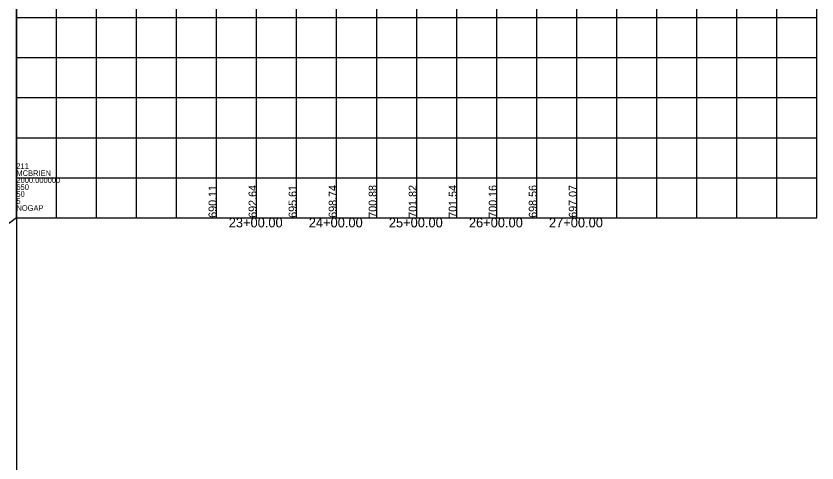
# Model space of a CAD drawing. Extents: x -7164 to 2214450, y -19642 to 253469.
# Drawn here: x -1 to 1000, y -9306 to -8748 of the extents above; entities that cross this region are included whole.
import ezdxf

# ---------------------------------------------------------------- set-up
doc = ezdxf.new("R2010")
doc.units = 0
for name, color, linetype in [('DESIGN - PROFILE - Proposed Text', 7, 'Continuous'), ('DESIGN - SCRATCH - User 1', 7, 'Continuous'), ('DESIGN - SHEET - Light Grid', 7, 'Continuous')]:
    doc.layers.add(name, color=color, linetype=linetype)

msp = doc.modelspace()

# ---------------------------------------------------------------- linework, layer by layer
at = {"layer": 'DESIGN - SCRATCH - User 1'}
for p, q in [((0, -8000), (0, -9000)), ((0, -8000), (0, -9000)), ((1000, -9000), (1000, -8000)), ((1000, -9000), (1000, -8000)), ((0, -9000), (-6163.5, -13642.5)), ((0, -9000), (-6163.5, -13642.5)), ((0, -9000), (1000, -9000)), ((0, -9000), (1000, -9000))]:
    msp.add_line(p, q, dxfattribs=at)
at = {"layer": 'DESIGN - SHEET - Light Grid'}
for p, q in [((0, -9000), (0, -6500)), ((0, -9000), (0, -6500)), ((50, -9000), (50, -8000)), ((50, -9000), (50, -8000)), ((100, -9000), (100, -8000)), ((100, -9000), (100, -8000)), ((150, -9000), (150, -8000)), ((150, -9000), (150, -8000)), ((200, -9000), (200, -8000)), ((200, -9000), (200, -8000)), ((250, -9000), (250, -8000)), ((250, -9000), (250, -8000)), ((300, -9000), (300, -8000)), ((300, -9000), (300, -8000)), ((350, -9000), (350, -8000)), ((350, -9000), (350, -8000)), ((400, -9000), (400, -8000)), ((400, -9000), (400, -8000)), ((450, -9000), (450, -8000)), ((450, -9000), (450, -8000)), ((500, -9000), (500, -8000)), ((500, -9000), (500, -8000)), ((550, -9000), (550, -8000)), ((550, -9000), (550, -8000)), ((600, -9000), (600, -8000)), ((600, -9000), (600, -8000)), ((650, -9000), (650, -8000)), ((650, -9000), (650, -8000)), ((700, -9000), (700, -8000)), ((700, -9000), (700, -8000)), ((750, -9000), (750, -8000)), ((750, -9000), (750, -8000)), ((800, -9000), (800, -8000)), ((800, -9000), (800, -8000)), ((850, -9000), (850, -8000)), ((850, -9000), (850, -8000)), ((900, -9000), (900, -8000)), ((900, -9000), (900, -8000)), ((950, -9000), (950, -8000)), ((950, -9000), (950, -8000)), ((0, -8750), (1000, -8750)), ((0, -8750), (1000, -8750)), ((0, -8800), (1000, -8800)), ((0, -8800), (1000, -8800)), ((0, -8850), (1000, -8850)), ((0, -8850), (1000, -8850)), ((0, -8900), (1000, -8900)), ((0, -8900), (1000, -8900)), ((0, -8950), (1000, -8950)), ((0, -8950), (1000, -8950)), ((0, -9000), (1000, -9000)), ((0, -9000), (0, -11500)), ((0, -9000), (1000, -9000)), ((0, -9000), (0, -11500))]:
    msp.add_line(p, q, dxfattribs=at)

# ---------------------------------------------------------------- texts
at = {"layer": 'DESIGN - PROFILE - Proposed Text'}
for s, p in [('690.11', (250, -9000)), ('690.11', (250, -9000)), ('692.64', (300, -9000)), ('692.64', (300, -9000)), ('695.61', (350, -9000)), ('695.61', (350, -9000)), ('698.74', (400, -9000)), ('698.74', (400, -9000)), ('700.88', (450, -9000)), ('700.88', (450, -9000)), ('701.82', (500, -9000)), ('701.82', (500, -9000)), ('701.54', (550, -9000)), ('701.54', (550, -9000)), ('700.16', (600, -9000)), ('700.16', (600, -9000)), ('698.56', (650, -9000)), ('698.56', (650, -9000)), ('697.07', (700, -9000)), ('697.07', (700, -9000))]:
    msp.add_text(s, height=10, rotation=90, dxfattribs=at).set_placement(p)
for s, p in [('23+00.00', (265.2, -9012)), ('23+00.00', (265.2, -9012)), ('24+00.00', (365.2, -9012)), ('24+00.00', (365.2, -9012)), ('25+00.00', (465.2, -9012)), ('25+00.00', (465.2, -9012)), ('26+00.00', (565.2, -9012)), ('26+00.00', (565.2, -9012)), ('27+00.00', (665.2, -9012)), ('27+00.00', (665.2, -9012))]:
    msp.add_text(s, height=12, dxfattribs=at).set_placement(p)
at = {"layer": 'DESIGN - SHEET - Light Grid'}
for s, p in [('211', (0, -8939)), ('211', (0, -8939)), ('MCBRIEN', (0, -8947.8)), ('MCBRIEN', (0, -8947.8)), ('2000.000000', (0, -8956.5)), ('2000.000000', (0, -8956.5)), ('650', (0, -8965.2)), ('650', (0, -8965.2)), ('50', (0, -8973.9)), ('50', (0, -8973.9)), ('5', (0, -8982.6)), ('5', (0, -8982.6)), ('NOGAP', (0, -8991.3)), ('NOGAP', (0, -8991.3))]:
    msp.add_text(s, height=7, dxfattribs=at).set_placement(p)

doc.saveas('drawing.dxf')
